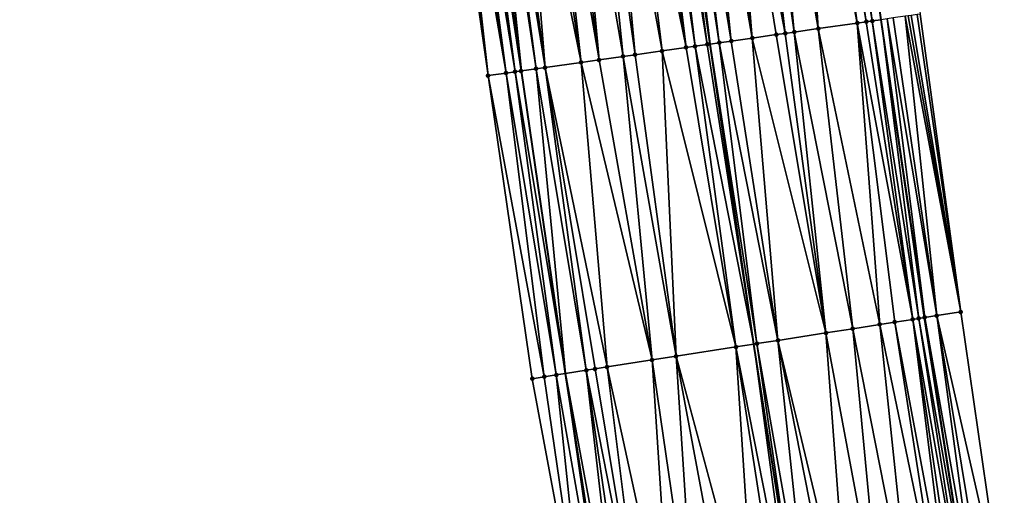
# Model space of a CAD drawing. Header units: feet. Extents: x 2004186 to 2014793, y 836912 to 864902.
# Tile 867 of 974: x 2004215 to 2004280, y 860116 to 860147. Entities that reach past the tile are written whole.
import ezdxf

# ---------------------------------------------------------------- set-up
doc = ezdxf.new("R2010")
doc.units = ezdxf.units.FT
doc.header["$LTSCALE"] = 100
doc.header["$MEASUREMENT"] = 0
for name, color, linetype, lineweight in [('EP_Travel Lane', 5, 'Continuous', 40), ('GPL_Skip Line', 2, 'Continuous', 40), ('Road Shots', 4, 'Continuous', 200), ('Road X-Section', 30, 'Continuous', 13)]:
    doc.layers.add(name, color=color, linetype=linetype, lineweight=lineweight)
doc.layers.add('I-77 SB_MM21-27-Surface-Border', color=7, linetype='Continuous')
doc.layers.add('I-77 SB_MM21-27-Surface-TIN', color=7, linetype='Continuous')

msp = doc.modelspace()

# ---------------------------------------------------------------- linework, layer by layer
at = {"layer": 'EP_Travel Lane'}
for points in [[(2004278.176850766, 860107.7872020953, 443.0802685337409), (2004275.079206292, 860127.5448187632, 443.2896981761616), (2004272.20618284, 860147.1832113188, 443.5180777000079), (2004269.396110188, 860166.9835510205, 443.7427279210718), (2004266.586020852, 860186.7840082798, 443.9576872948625), (2004263.776026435, 860206.5837967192, 444.2277280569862), (2004261.204538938, 860226.2300628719, 444.4759361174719), (2004258.726856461, 860246.074183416, 444.7456337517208), (2004256.249237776, 860265.9177930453, 445.0501605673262), (2004253.771628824, 860285.7613247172, 445.3600188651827), (2004251.476942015, 860305.4775808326, 445.6842824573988), (2004249.269071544, 860325.3524036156, 446.0267460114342), (2004247.061231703, 860345.2269506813, 446.3848693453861), (2004244.853425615, 860365.1011938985, 446.7602514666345), (2004242.7872127, 860384.8619362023, 447.1257588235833), (2004240.809583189, 860404.760041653, 447.5197195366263)], [(2004254.478282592, 860104.0916730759, 443.984701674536), (2004251.40165576, 860123.8526978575, 444.1775007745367), (2004248.49067963, 860143.8070730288, 444.3596817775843), (2004245.680967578, 860163.60782616, 444.5550669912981), (2004242.871361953, 860183.4078292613, 444.8122358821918), (2004240.061826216, 860203.2073398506, 445.1099738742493), (2004237.425918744, 860223.2355975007, 445.3915085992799), (2004234.915361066, 860243.0754017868, 445.6742922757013), (2004232.404798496, 860262.91524472, 445.9544555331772), (2004229.894290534, 860282.754656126, 446.264037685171), (2004227.533600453, 860302.7766983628, 446.6010400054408), (2004225.306032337, 860322.6490970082, 446.9555997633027), (2004223.078471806, 860342.5214279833, 447.3140040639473), (2004220.850888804, 860362.39395942, 447.6610204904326), (2004218.742353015, 860382.4197660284, 448.0662690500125), (2004216.755586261, 860402.316900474, 448.4627974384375)]]:
    msp.add_polyline3d(points, dxfattribs=at)
at = {"layer": 'GPL_Skip Line'}
msp.add_polyline3d([(2004266.90058281, 860106.0286137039, 443.5323884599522), (2004263.825262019, 860125.7897813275, 443.7325048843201), (2004260.937700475, 860145.5786646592, 443.9475066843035), (2004258.127622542, 860165.379041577, 444.1690831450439), (2004255.317567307, 860185.1792585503, 444.4038330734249), (2004252.507585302, 860204.9789595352, 444.6810810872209), (2004249.90958501, 860224.8070795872, 444.9510224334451), (2004247.422139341, 860244.6498827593, 445.2269902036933), (2004244.934734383, 860264.4923611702, 445.5251074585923), (2004242.447342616, 860284.3347343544, 445.8304014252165), (2004240.117220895, 860304.1952386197, 446.1714468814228), (2004237.88905285, 860324.0682038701, 446.4904470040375), (2004235.660980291, 860343.9403174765, 446.857824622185), (2004233.432912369, 860363.8123897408, 447.2275507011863), (2004231.328673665, 860383.6973784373, 447.6122131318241), (2004229.323130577, 860403.5926549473, 448.0069521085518)], dxfattribs=at)
at = {"layer": 'I-77 SB_MM21-27-Surface-Border', "color": 3, "linetype": 'ByBlock', "lineweight": -2}
for points in [[(2004242.455338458, 860404.9287938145, 447.3733794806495), (2004243.864022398, 860384.9721945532, 447.0379822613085), (2004246.350791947, 860365.2713269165, 446.6341695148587), (2004248.976294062, 860345.4444930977, 446.2264130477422), (2004251.999291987, 860325.6623481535, 445.8118457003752), (2004254.227387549, 860305.7900293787, 445.4561224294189), (2004256.932620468, 860286.1614367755, 445.1009789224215), (2004259.419980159, 860266.3193194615, 444.7782243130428), (2004261.907392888, 860246.4767790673, 444.484343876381), (2004264.394846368, 860226.6339135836, 444.2126170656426), (2004266.96151152, 860207.0390791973, 443.9696073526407), (2004269.77150827, 860187.2392743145, 443.7009221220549), (2004272.38358866, 860167.4106663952, 443.489930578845), (2004274.797706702, 860147.5535794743, 443.3099393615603), (2004277.460304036, 860127.9171406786, 443.0755045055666), (2004280.338033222, 860108.1250280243, 442.8990627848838)], [(2004252.870108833, 860103.8409627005, 444.0380058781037), (2004249.201917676, 860123.5099092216, 444.2327961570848), (2004246.285351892, 860143.4933073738, 444.4230287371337), (2004243.475219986, 860163.2940645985, 444.6132710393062), (2004239.873171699, 860182.9813778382, 444.8886910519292), (2004237.063280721, 860202.7804374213, 445.2187724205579), (2004234.431715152, 860222.858847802, 445.4857570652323), (2004231.944270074, 860242.7016462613, 445.7620368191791), (2004229.456853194, 860262.5442197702, 446.0536782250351), (2004227.167916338, 860282.4114053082, 446.3633581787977), (2004225.211631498, 860302.5149152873, 446.6819701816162), (2004223.977247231, 860322.4992080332, 447.0063611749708), (2004221.947883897, 860342.3940110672, 447.3507362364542), (2004220.31599993, 860362.3336496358, 447.6799677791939), (2004218.196151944, 860382.364352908, 448.0843998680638), (2004215.394704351, 860402.1787814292, 448.5107952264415)]]:
    msp.add_polyline3d(points, dxfattribs=at)
at = {"layer": 'I-77 SB_MM21-27-Surface-TIN', "color": 128, "linetype": 'ByBlock', "lineweight": -2}
for points in [[(2004266.839797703, 860166.6192099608, 443.8677153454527), (2004265.651781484, 860166.4500420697, 443.9132602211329), (2004268.065832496, 860146.593427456, 443.6943737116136)], [(2004268.027818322, 860166.7883468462, 443.8247241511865), (2004266.839797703, 860166.6192099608, 443.8677153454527), (2004270.639880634, 860146.9598663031, 443.6032342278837)], [(2004266.839797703, 860166.6192099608, 443.8677153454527), (2004268.065832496, 860146.593427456, 443.6943737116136), (2004270.639880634, 860146.9598663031, 443.6032342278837)], [(2004268.423816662, 860166.8447859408, 443.8054410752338), (2004268.027818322, 860166.7883468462, 443.8247241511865), (2004271.23388285, 860147.0444917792, 443.5770407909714)], [(2004268.027818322, 860166.7883468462, 443.8247241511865), (2004270.639880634, 860146.9598663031, 443.6032342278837), (2004271.23388285, 860147.0444917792, 443.5770407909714)], [(2004269.017804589, 860166.929512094, 443.7709560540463), (2004268.423816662, 860166.8447859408, 443.8054410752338), (2004271.629879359, 860147.1009437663, 443.5566955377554)], [(2004268.423816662, 860166.8447859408, 443.8054410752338), (2004271.23388285, 860147.0444917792, 443.5770407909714), (2004271.629879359, 860147.1009437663, 443.5566955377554)], [(2004269.017804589, 860166.929512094, 443.7709560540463), (2004272.20618284, 860147.1832113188, 443.5180777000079), (2004269.396110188, 860166.9835510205, 443.7427279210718)], [(2004269.017804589, 860166.929512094, 443.7709560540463), (2004271.629879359, 860147.1009437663, 443.5566955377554), (2004272.20618284, 860147.1832113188, 443.5180777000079)], [(2004272.223858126, 860147.1857344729, 443.5168932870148), (2004269.396110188, 860166.9835510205, 443.7427279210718), (2004272.20618284, 860147.1832113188, 443.5180777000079)], [(2004263.671740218, 860166.1681958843, 443.9809074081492), (2004262.087701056, 860165.9427622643, 444.0314565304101), (2004265.88778711, 860146.2833966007, 443.7687915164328)], [(2004264.66177003, 860166.3090543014, 443.9524106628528), (2004263.671740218, 860166.1681958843, 443.9809074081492), (2004266.481798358, 860146.3679584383, 443.7478394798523)], [(2004263.671740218, 860166.1681958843, 443.9809074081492), (2004265.88778711, 860146.2833966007, 443.7687915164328), (2004266.481798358, 860146.3679584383, 443.7478394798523)], [(2004265.651781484, 860166.4500420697, 443.9132602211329), (2004264.66177003, 860166.3090543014, 443.9524106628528), (2004268.065832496, 860146.593427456, 443.6943737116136)], [(2004264.66177003, 860166.3090543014, 443.9524106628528), (2004266.481798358, 860146.3679584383, 443.7478394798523), (2004268.065832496, 860146.593427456, 443.6943737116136)], [(2004257.53358782, 860165.2946451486, 444.1764111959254), (2004260.739695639, 860145.5504850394, 443.9538598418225), (2004258.127622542, 860165.379041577, 444.1690831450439)], [(2004258.523638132, 860165.4353591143, 444.1598118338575), (2004258.127622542, 860165.379041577, 444.1690831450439), (2004260.937700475, 860145.5786646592, 443.9475066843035)], [(2004260.739695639, 860145.5504850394, 443.9538598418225), (2004260.937700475, 860145.5786646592, 443.9475066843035), (2004258.127622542, 860165.379041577, 444.1690831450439)], [(2004259.117650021, 860165.5199164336, 444.1392324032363), (2004258.523638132, 860165.4353591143, 444.1598118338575), (2004261.531714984, 860145.6632035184, 443.9284472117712)], [(2004258.523638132, 860165.4353591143, 444.1598118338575), (2004260.937700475, 860145.5786646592, 443.9475066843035), (2004261.531714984, 860145.6632035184, 443.9284472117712)], [(2004260.30566986, 860165.6890588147, 444.0957885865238), (2004259.117650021, 860165.5199164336, 444.1392324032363), (2004262.323725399, 860145.7759849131, 443.8978526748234)], [(2004259.117650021, 860165.5199164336, 444.1392324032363), (2004261.531714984, 860145.6632035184, 443.9284472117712), (2004262.323725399, 860145.7759849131, 443.8978526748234)], [(2004261.097678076, 860165.8018557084, 444.0639181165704), (2004260.30566986, 860165.6890588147, 444.0957885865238), (2004263.709746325, 860145.9733333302, 443.8458791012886)], [(2004260.30566986, 860165.6890588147, 444.0957885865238), (2004262.323725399, 860145.7759849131, 443.8978526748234), (2004263.709746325, 860145.9733333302, 443.8458791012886)], [(2004262.087701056, 860165.9427622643, 444.0314565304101), (2004261.097678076, 860165.8018557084, 444.0639181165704), (2004263.709746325, 860145.9733333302, 443.8458791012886)], [(2004262.087701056, 860165.9427622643, 444.0314565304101), (2004265.293773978, 860146.1988480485, 443.7886493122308), (2004265.88778711, 860146.2833966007, 443.7687915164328)], [(2004262.087701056, 860165.9427622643, 444.0314565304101), (2004263.709746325, 860145.9733333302, 443.8458791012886), (2004265.293773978, 860146.1988480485, 443.7886493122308)], [(2004253.177522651, 860164.6744030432, 444.3401012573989), (2004251.791491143, 860164.4771291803, 444.3859333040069), (2004255.195581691, 860144.7613044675, 444.1442029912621)], [(2004254.167537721, 860164.8153653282, 444.3030496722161), (2004253.177522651, 860164.6744030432, 444.3401012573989), (2004255.987595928, 860144.8740589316, 444.1158265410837)], [(2004253.177522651, 860164.6744030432, 444.3401012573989), (2004255.195581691, 860144.7613044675, 444.1442029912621), (2004255.987595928, 860144.8740589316, 444.1158265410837)], [(2004255.35556013, 860164.984489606, 444.2610968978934), (2004254.167537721, 860164.8153653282, 444.3030496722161), (2004257.769622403, 860145.1277956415, 444.0487537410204)], [(2004254.167537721, 860164.8153653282, 444.3030496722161), (2004255.987595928, 860144.8740589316, 444.1158265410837), (2004257.769622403, 860145.1277956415, 444.0487537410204)], [(2004256.345573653, 860165.1254627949, 444.2231472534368), (2004255.35556013, 860164.984489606, 444.2610968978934), (2004259.353653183, 860145.3532883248, 443.993338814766)], [(2004255.35556013, 860164.984489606, 444.2610968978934), (2004257.769622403, 860145.1277956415, 444.0487537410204), (2004259.353653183, 860145.3532883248, 443.993338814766)], [(2004256.93958537, 860165.210021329, 444.2024677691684), (2004256.345573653, 860165.1254627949, 444.2231472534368), (2004259.353653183, 860145.3532883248, 443.993338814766)], [(2004257.335584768, 860165.2664529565, 444.1837996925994), (2004256.93958537, 860165.210021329, 444.2024677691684), (2004259.947668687, 860145.437820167, 443.9748572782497)], [(2004256.93958537, 860165.210021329, 444.2024677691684), (2004259.353653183, 860145.3532883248, 443.993338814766), (2004259.947668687, 860145.437820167, 443.9748572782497)], [(2004257.53358782, 860165.2946451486, 444.1764111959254), (2004257.335584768, 860165.2664529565, 444.1837996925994), (2004259.947668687, 860145.437820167, 443.9748572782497)], [(2004257.53358782, 860165.2946451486, 444.1764111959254), (2004259.947668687, 860145.437820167, 443.9748572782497), (2004260.739695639, 860145.5504850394, 443.9538598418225)], [(2004249.415423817, 860164.1390392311, 444.4567756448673), (2004248.425395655, 860163.9981691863, 444.4862300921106), (2004252.423517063, 860144.3667681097, 444.2349329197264)], [(2004250.207452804, 860164.2516897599, 444.436960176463), (2004249.415423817, 860164.1390392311, 444.4567756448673), (2004252.423517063, 860144.3667681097, 444.2349329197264)], [(2004250.999474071, 860164.364394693, 444.4126638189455), (2004250.207452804, 860164.2516897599, 444.436960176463), (2004253.611542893, 860144.535868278, 444.1949649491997)], [(2004250.207452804, 860164.2516897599, 444.436960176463), (2004252.423517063, 860144.3667681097, 444.2349329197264), (2004253.611542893, 860144.535868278, 444.1949649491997)], [(2004251.791491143, 860164.4771291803, 444.3859333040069), (2004250.999474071, 860164.364394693, 444.4126638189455), (2004253.611542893, 860144.535868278, 444.1949649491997)], [(2004251.791491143, 860164.4771291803, 444.3859333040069), (2004253.611542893, 860144.535868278, 444.1949649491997), (2004255.195581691, 860144.7613044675, 444.1442029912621)], [(2004243.871211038, 860163.3505550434, 444.5897586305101), (2004243.475219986, 860163.2940645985, 444.6132710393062), (2004246.285351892, 860143.4933073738, 444.4230287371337)], [(2004244.069215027, 860163.3787406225, 444.5829147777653), (2004243.871211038, 860163.3505550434, 444.5897586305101), (2004246.285351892, 860143.4933073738, 444.4230287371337)], [(2004244.267229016, 860163.4068557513, 444.5818734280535), (2004244.069215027, 860163.3787406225, 444.5829147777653), (2004247.473392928, 860143.6623003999, 444.3918852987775)], [(2004244.069215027, 860163.3787406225, 444.5829147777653), (2004246.285351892, 860143.4933073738, 444.4230287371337), (2004247.473392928, 860143.6623003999, 444.3918852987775)], [(2004244.465249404, 860163.4349257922, 444.5845456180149), (2004244.267229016, 860163.4068557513, 444.5818734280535), (2004247.473392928, 860143.6623003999, 444.3918852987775)], [(2004244.663266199, 860163.4630211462, 444.5851329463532), (2004244.465249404, 860163.4349257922, 444.5845456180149), (2004247.473392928, 860143.6623003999, 444.3918852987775)], [(2004244.861273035, 860163.4911866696, 444.5799409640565), (2004244.663266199, 860163.4630211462, 444.5851329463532), (2004247.473392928, 860143.6623003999, 444.3918852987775)], [(2004245.257266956, 860163.547656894, 444.5580939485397), (2004244.861273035, 860163.4911866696, 444.5799409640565), (2004248.067402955, 860143.7468708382, 444.3702248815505)], [(2004244.861273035, 860163.4911866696, 444.5799409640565), (2004247.473392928, 860143.6623003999, 444.3918852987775), (2004248.067402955, 860143.7468708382, 444.3702248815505)], [(2004245.455275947, 860163.5758072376, 444.5541521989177), (2004245.257266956, 860163.547656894, 444.5580939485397), (2004248.067402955, 860143.7468708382, 444.3702248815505)], [(2004245.455275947, 860163.5758072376, 444.5541521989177), (2004248.463417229, 860143.8031976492, 444.3601894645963), (2004245.680967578, 860163.60782616, 444.5550669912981)], [(2004245.455275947, 860163.5758072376, 444.5541521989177), (2004248.067402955, 860143.7468708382, 444.3702248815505), (2004248.463417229, 860143.8031976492, 444.3601894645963)], [(2004245.851310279, 860163.6319927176, 444.5557574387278), (2004245.680967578, 860163.60782616, 444.5550669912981), (2004248.49067963, 860143.8070730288, 444.3596817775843)], [(2004248.463417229, 860143.8031976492, 444.3601894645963), (2004248.49067963, 860143.8070730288, 444.3596817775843), (2004245.680967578, 860163.60782616, 444.5550669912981)], [(2004246.445347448, 860163.7163719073, 444.5498492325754), (2004245.851310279, 860163.6319927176, 444.5557574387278), (2004248.49067963, 860143.8070730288, 444.3596817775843)], [(2004246.841363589, 860163.7726855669, 444.5408972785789), (2004246.445347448, 860163.7163719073, 444.5498492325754), (2004249.453464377, 860143.9439339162, 444.3417525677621)], [(2004246.445347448, 860163.7163719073, 444.5498492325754), (2004248.49067963, 860143.8070730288, 444.3596817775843), (2004249.453464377, 860143.9439339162, 444.3417525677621)], [(2004247.435378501, 860163.8572215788, 444.5220727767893), (2004246.841363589, 860163.7726855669, 444.5408972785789), (2004250.047481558, 860144.0284539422, 444.3242442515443)], [(2004246.841363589, 860163.7726855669, 444.5408972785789), (2004249.453464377, 860143.9439339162, 444.3417525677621), (2004250.047481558, 860144.0284539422, 444.3242442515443)], [(2004248.425395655, 860163.9981691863, 444.4862300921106), (2004247.435378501, 860163.8572215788, 444.5220727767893), (2004250.047481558, 860144.0284539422, 444.3242442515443)], [(2004248.425395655, 860163.9981691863, 444.4862300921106), (2004250.047481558, 860144.0284539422, 444.3242442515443), (2004252.423517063, 860144.3667681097, 444.2349329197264)], [(2004271.629879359, 860147.1009437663, 443.5566955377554), (2004274.693909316, 860127.4846315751, 443.3170728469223), (2004272.20618284, 860147.1832113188, 443.5180777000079)], [(2004272.223858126, 860147.1857344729, 443.5168932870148), (2004272.20618284, 860147.1832113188, 443.5180777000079), (2004275.089116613, 860127.5463668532, 443.2889940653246)], [(2004274.693909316, 860127.4846315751, 443.3170728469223), (2004275.079206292, 860127.5448187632, 443.2896981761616), (2004272.20618284, 860147.1832113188, 443.5180777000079)], [(2004275.089116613, 860127.5463668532, 443.2889940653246), (2004272.20618284, 860147.1832113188, 443.5180777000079), (2004275.079206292, 860127.5448187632, 443.2896981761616)], [(2004272.619841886, 860147.2422762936, 443.4891491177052), (2004272.223858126, 860147.1857344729, 443.5168932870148), (2004275.089116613, 860127.5463668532, 443.2889940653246)], [(2004273.015815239, 860147.2988914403, 443.455365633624), (2004272.619841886, 860147.2422762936, 443.4891491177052), (2004275.879515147, 860127.6699406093, 443.2200085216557)], [(2004272.619841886, 860147.2422762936, 443.4891491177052), (2004275.089116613, 860127.5463668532, 443.2889940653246), (2004275.879515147, 860127.6699406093, 443.2200085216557)], [(2004273.807746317, 860147.4122318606, 443.378728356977), (2004273.015815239, 860147.2988914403, 443.455365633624), (2004275.879515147, 860127.6699406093, 443.2200085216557)], [(2004274.005731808, 860147.440547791, 443.3611482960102), (2004273.807746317, 860147.4122318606, 443.378728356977), (2004277.460304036, 860127.9171406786, 443.0755045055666)], [(2004273.807746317, 860147.4122318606, 443.378728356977), (2004275.879515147, 860127.6699406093, 443.2200085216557), (2004277.460304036, 860127.9171406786, 443.0755045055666)], [(2004274.203721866, 860147.4688315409, 443.3462187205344), (2004274.005731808, 860147.440547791, 443.3611482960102), (2004277.460304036, 860127.9171406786, 443.0755045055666)], [(2004274.203721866, 860147.4688315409, 443.3462187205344), (2004277.460304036, 860127.9171406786, 443.0755045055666), (2004274.599714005, 860147.5253143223, 443.3233371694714)], [(2004274.599714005, 860147.5253143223, 443.3233371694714), (2004277.460304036, 860127.9171406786, 443.0755045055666), (2004274.797706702, 860147.5535794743, 443.3099393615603)], [(2004268.065832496, 860146.593427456, 443.6943737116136), (2004266.481798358, 860146.3679584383, 443.7478394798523), (2004270.346459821, 860126.8066309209, 443.4907727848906)], [(2004270.639880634, 860146.9598663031, 443.6032342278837), (2004268.065832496, 860146.593427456, 443.6943737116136), (2004272.12496476, 860127.0839763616, 443.4220087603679)], [(2004268.065832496, 860146.593427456, 443.6943737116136), (2004270.346459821, 860126.8066309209, 443.4907727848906), (2004272.12496476, 860127.0839763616, 443.4220087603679)], [(2004271.23388285, 860147.0444917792, 443.5770407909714), (2004270.639880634, 860146.9598663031, 443.6032342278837), (2004274.298693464, 860127.4229512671, 443.3383187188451)], [(2004270.639880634, 860146.9598663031, 443.6032342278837), (2004273.113026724, 860127.2380336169, 443.3867332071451), (2004274.298693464, 860127.4229512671, 443.3383187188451)], [(2004270.639880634, 860146.9598663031, 443.6032342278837), (2004272.12496476, 860127.0839763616, 443.4220087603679), (2004273.113026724, 860127.2380336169, 443.3867332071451)], [(2004271.629879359, 860147.1009437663, 443.5566955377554), (2004271.23388285, 860147.0444917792, 443.5770407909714), (2004274.298693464, 860127.4229512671, 443.3383187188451)], [(2004271.629879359, 860147.1009437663, 443.5566955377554), (2004274.298693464, 860127.4229512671, 443.3383187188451), (2004274.693909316, 860127.4846315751, 443.3170728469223)], [(2004263.709746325, 860145.9733333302, 443.8458791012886), (2004262.323725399, 860145.7759849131, 443.8978526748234), (2004265.406160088, 860126.0362798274, 443.6752073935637)], [(2004265.293773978, 860146.1988480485, 443.7886493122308), (2004263.709746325, 860145.9733333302, 443.8458791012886), (2004268.567946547, 860126.5293390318, 443.5528802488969)], [(2004263.709746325, 860145.9733333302, 443.8458791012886), (2004265.406160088, 860126.0362798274, 443.6752073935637), (2004268.567946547, 860126.5293390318, 443.5528802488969)], [(2004265.88778711, 860146.2833966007, 443.7687915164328), (2004265.293773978, 860146.1988480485, 443.7886493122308), (2004268.567946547, 860126.5293390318, 443.5528802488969)], [(2004266.481798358, 860146.3679584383, 443.7478394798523), (2004265.88778711, 860146.2833966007, 443.7687915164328), (2004268.567946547, 860126.5293390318, 443.5528802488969)], [(2004266.481798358, 860146.3679584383, 443.7478394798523), (2004268.567946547, 860126.5293390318, 443.5528802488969), (2004270.346459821, 860126.8066309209, 443.4907727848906)], [(2004259.353653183, 860145.3532883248, 443.993338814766), (2004257.769622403, 860145.1277956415, 444.0487537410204), (2004262.639578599, 860125.6049708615, 443.7675961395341)], [(2004259.947668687, 860145.437820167, 443.9748572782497), (2004259.353653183, 860145.3532883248, 443.993338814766), (2004262.639578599, 860125.6049708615, 443.7675961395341)], [(2004260.739695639, 860145.5504850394, 443.9538598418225), (2004259.947668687, 860145.437820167, 443.9748572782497), (2004263.825262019, 860125.7897813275, 443.7325048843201)], [(2004259.947668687, 860145.437820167, 443.9748572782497), (2004262.639578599, 860125.6049708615, 443.7675961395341), (2004263.825262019, 860125.7897813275, 443.7325048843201)], [(2004260.739695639, 860145.5504850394, 443.9538598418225), (2004263.825262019, 860125.7897813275, 443.7325048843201), (2004260.937700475, 860145.5786646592, 443.9475066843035)], [(2004261.531714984, 860145.6632035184, 443.9284472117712), (2004260.937700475, 860145.5786646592, 443.9475066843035), (2004264.022875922, 860125.8205830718, 443.7266563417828)], [(2004264.022875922, 860125.8205830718, 443.7266563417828), (2004260.937700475, 860145.5786646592, 443.9475066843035), (2004263.825262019, 860125.7897813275, 443.7325048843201)], [(2004262.323725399, 860145.7759849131, 443.8978526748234), (2004261.531714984, 860145.6632035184, 443.9284472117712), (2004265.406160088, 860126.0362798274, 443.6752073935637)], [(2004261.531714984, 860145.6632035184, 443.9284472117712), (2004264.022875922, 860125.8205830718, 443.7266563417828), (2004265.406160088, 860126.0362798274, 443.6752073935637)], [(2004253.611542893, 860144.535868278, 444.1949649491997), (2004252.423517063, 860144.3667681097, 444.2349329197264), (2004257.106451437, 860124.7421227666, 443.9809833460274)], [(2004255.195581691, 860144.7613044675, 444.1442029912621), (2004253.611542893, 860144.535868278, 444.1949649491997), (2004257.106451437, 860124.7421227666, 443.9809833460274)], [(2004255.987595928, 860144.8740589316, 444.1158265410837), (2004255.195581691, 860144.7613044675, 444.1442029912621), (2004258.687349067, 860124.9886240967, 443.923334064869)], [(2004255.195581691, 860144.7613044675, 444.1442029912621), (2004257.106451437, 860124.7421227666, 443.9809833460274), (2004258.687349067, 860124.9886240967, 443.923334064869)], [(2004257.769622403, 860145.1277956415, 444.0487537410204), (2004255.987595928, 860144.8740589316, 444.1158265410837), (2004258.687349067, 860124.9886240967, 443.923334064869)], [(2004257.769622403, 860145.1277956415, 444.0487537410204), (2004258.687349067, 860124.9886240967, 443.923334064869), (2004262.639578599, 860125.6049708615, 443.7675961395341)], [(2004249.453464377, 860143.9439339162, 444.3417525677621), (2004248.49067963, 860143.8070730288, 444.3596817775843), (2004251.40165576, 860123.8526978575, 444.1775007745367)], [(2004250.047481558, 860144.0284539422, 444.3242442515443), (2004249.453464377, 860143.9439339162, 444.3417525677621), (2004252.758980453, 860124.0642601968, 444.1375191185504)], [(2004249.453464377, 860143.9439339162, 444.3417525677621), (2004251.40165576, 860123.8526978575, 444.1775007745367), (2004252.758980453, 860124.0642601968, 444.1375191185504)], [(2004252.423517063, 860144.3667681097, 444.2349329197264), (2004250.047481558, 860144.0284539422, 444.3242442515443), (2004254.142262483, 860124.279970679, 444.0843639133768)], [(2004250.047481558, 860144.0284539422, 444.3242442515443), (2004253.351816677, 860124.1567006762, 444.1155922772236), (2004254.142262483, 860124.279970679, 444.0843639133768)], [(2004250.047481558, 860144.0284539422, 444.3242442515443), (2004252.758980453, 860124.0642601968, 444.1375191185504), (2004253.351816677, 860124.1567006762, 444.1155922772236)], [(2004252.423517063, 860144.3667681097, 444.2349329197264), (2004254.142262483, 860124.279970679, 444.0843639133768), (2004257.106451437, 860124.7421227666, 443.9809833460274)], [(2004247.473392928, 860143.6623003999, 444.3918852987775), (2004246.285351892, 860143.4933073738, 444.4230287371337), (2004249.992377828, 860123.6330870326, 444.2130274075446)], [(2004246.285351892, 860143.4933073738, 444.4230287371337), (2004249.201917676, 860123.5099092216, 444.2327961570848), (2004249.992377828, 860123.6330870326, 444.2130274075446)], [(2004248.067402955, 860143.7468708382, 444.3702248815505), (2004247.473392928, 860143.6623003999, 444.3918852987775), (2004250.782841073, 860123.7562449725, 444.1957287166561)], [(2004247.473392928, 860143.6623003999, 444.3918852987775), (2004249.992377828, 860123.6330870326, 444.2130274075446), (2004250.782841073, 860123.7562449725, 444.1957287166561)], [(2004248.463417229, 860143.8031976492, 444.3601894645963), (2004248.067402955, 860143.7468708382, 444.3702248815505), (2004251.40165576, 860123.8526978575, 444.1775007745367)], [(2004248.067402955, 860143.7468708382, 444.3702248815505), (2004250.782841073, 860123.7562449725, 444.1957287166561), (2004251.40165576, 860123.8526978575, 444.1775007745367)], [(2004248.463417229, 860143.8031976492, 444.3601894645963), (2004251.40165576, 860123.8526978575, 444.1775007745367), (2004248.49067963, 860143.8070730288, 444.3596817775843)], [(2004275.089116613, 860127.5463668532, 443.2889940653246), (2004278.559635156, 860107.8469958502, 443.0531872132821), (2004275.879515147, 860127.6699406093, 443.2200085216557)], [(2004275.879515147, 860127.6699406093, 443.2200085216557), (2004280.338033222, 860108.1250280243, 442.8990627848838), (2004277.460304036, 860127.9171406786, 443.0755045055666)], [(2004275.879515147, 860127.6699406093, 443.2200085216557), (2004279.15243832, 860107.939648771, 443.0048541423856), (2004280.338033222, 860108.1250280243, 442.8990627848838)], [(2004275.879515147, 860127.6699406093, 443.2200085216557), (2004278.559635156, 860107.8469958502, 443.0531872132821), (2004279.15243832, 860107.939648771, 443.0048541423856)], [(2004272.12496476, 860127.0839763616, 443.4220087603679), (2004270.346459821, 860126.8066309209, 443.4907727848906), (2004274.212233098, 860107.1686903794, 443.2647715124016)], [(2004273.113026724, 860127.2380336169, 443.3867332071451), (2004272.12496476, 860127.0839763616, 443.4220087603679), (2004276.188349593, 860107.4768526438, 443.1882867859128)], [(2004272.12496476, 860127.0839763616, 443.4220087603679), (2004274.212233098, 860107.1686903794, 443.2647715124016), (2004276.188349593, 860107.4768526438, 443.1882867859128)], [(2004274.298693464, 860127.4229512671, 443.3383187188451), (2004273.113026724, 860127.2380336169, 443.3867332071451), (2004276.78118559, 860107.5692945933, 443.1661779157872)], [(2004273.113026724, 860127.2380336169, 443.3867332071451), (2004276.188349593, 860107.4768526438, 443.1882867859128), (2004276.78118559, 860107.5692945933, 443.1661779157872)], [(2004274.693909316, 860127.4846315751, 443.3170728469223), (2004274.298693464, 860127.4229512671, 443.3383187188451), (2004277.769220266, 860107.7235271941, 443.1091076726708)], [(2004274.298693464, 860127.4229512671, 443.3383187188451), (2004277.176403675, 860107.6309605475, 443.1467166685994), (2004277.769220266, 860107.7235271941, 443.1091076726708)], [(2004274.298693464, 860127.4229512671, 443.3383187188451), (2004276.78118559, 860107.5692945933, 443.1661779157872), (2004277.176403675, 860107.6309605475, 443.1467166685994)], [(2004274.693909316, 860127.4846315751, 443.3170728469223), (2004278.176850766, 860107.7872020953, 443.0802685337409), (2004275.079206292, 860127.5448187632, 443.2896981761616)], [(2004274.693909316, 860127.4846315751, 443.3170728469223), (2004277.769220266, 860107.7235271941, 443.1091076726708), (2004278.176850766, 860107.7872020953, 443.0802685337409)], [(2004275.089116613, 860127.5463668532, 443.2889940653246), (2004275.079206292, 860127.5448187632, 443.2896981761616), (2004278.176850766, 860107.7872020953, 443.0802685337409)], [(2004275.089116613, 860127.5463668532, 443.2889940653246), (2004278.176850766, 860107.7872020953, 443.0802685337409), (2004278.559635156, 860107.8469958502, 443.0531872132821)], [(2004268.567946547, 860126.5293390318, 443.5528802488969), (2004265.406160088, 860126.0362798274, 443.6752073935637), (2004270.062373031, 860106.521648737, 443.4130694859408)], [(2004270.346459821, 860126.8066309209, 443.4907727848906), (2004268.567946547, 860126.5293390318, 443.5528802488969), (2004272.236112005, 860106.8605576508, 443.3375848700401)], [(2004268.567946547, 860126.5293390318, 443.5528802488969), (2004270.062373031, 860106.521648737, 443.4130694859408), (2004272.236112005, 860106.8605576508, 443.3375848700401)], [(2004270.346459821, 860126.8066309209, 443.4907727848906), (2004272.236112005, 860106.8605576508, 443.3375848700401), (2004274.212233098, 860107.1686903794, 443.2647715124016)], [(2004262.639578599, 860125.6049708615, 443.7675961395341), (2004266.505355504, 860105.9670070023, 443.5444844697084), (2004263.825262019, 860125.7897813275, 443.7325048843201)], [(2004264.022875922, 860125.8205830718, 443.7266563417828), (2004263.825262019, 860125.7897813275, 443.7325048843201), (2004266.90058281, 860106.0286137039, 443.5323884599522)], [(2004266.505355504, 860105.9670070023, 443.5444844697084), (2004266.90058281, 860106.0286137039, 443.5323884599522), (2004263.825262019, 860125.7897813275, 443.7325048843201)], [(2004265.406160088, 860126.0362798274, 443.6752073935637), (2004264.022875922, 860125.8205830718, 443.7266563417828), (2004267.49342377, 860106.1210237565, 443.5142444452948)], [(2004264.022875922, 860125.8205830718, 443.7266563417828), (2004266.90058281, 860106.0286137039, 443.5323884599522), (2004267.49342377, 860106.1210237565, 443.5142444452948)], [(2004265.406160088, 860126.0362798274, 443.6752073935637), (2004269.271927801, 860106.3983750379, 443.4447564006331), (2004270.062373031, 860106.521648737, 443.4130694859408)], [(2004265.406160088, 860126.0362798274, 443.6752073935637), (2004267.49342377, 860106.1210237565, 443.5142444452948), (2004269.271927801, 860106.3983750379, 443.4447564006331)], [(2004262.639578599, 860125.6049708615, 443.7675961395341), (2004258.687349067, 860124.9886240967, 443.923334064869), (2004263.936409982, 860105.5663579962, 443.6486458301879)], [(2004262.639578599, 860125.6049708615, 443.7675961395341), (2004265.714904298, 860105.843771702, 443.5713983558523), (2004266.505355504, 860105.9670070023, 443.5444844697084)], [(2004262.639578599, 860125.6049708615, 443.7675961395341), (2004263.936409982, 860105.5663579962, 443.6486458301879), (2004265.714904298, 860105.843771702, 443.5713983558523)], [(2004257.106451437, 860124.7421227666, 443.9809833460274), (2004254.142262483, 860124.279970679, 444.0843639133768), (2004258.40327593, 860104.7035541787, 443.8565229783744)], [(2004258.687349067, 860124.9886240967, 443.923334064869), (2004257.106451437, 860124.7421227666, 443.9809833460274), (2004259.984176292, 860104.9500379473, 443.8010584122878)], [(2004257.106451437, 860124.7421227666, 443.9809833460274), (2004258.40327593, 860104.7035541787, 443.8565229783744), (2004259.984176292, 860104.9500379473, 443.8010584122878)], [(2004258.687349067, 860124.9886240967, 443.923334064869), (2004262.355516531, 860105.3198298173, 443.7096306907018), (2004263.936409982, 860105.5663579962, 443.6486458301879)], [(2004258.687349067, 860124.9886240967, 443.923334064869), (2004259.984176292, 860104.9500379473, 443.8010584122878), (2004262.355516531, 860105.3198298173, 443.7096306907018)], [(2004250.782841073, 860123.7562449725, 444.1957287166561), (2004249.992377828, 860123.6330870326, 444.2130274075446), (2004252.870108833, 860103.8409627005, 444.0380058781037)], [(2004250.782841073, 860123.7562449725, 444.1957287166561), (2004254.253397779, 860104.0566287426, 443.9903762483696), (2004251.40165576, 860123.8526978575, 444.1775007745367)], [(2004250.782841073, 860123.7562449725, 444.1957287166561), (2004252.870108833, 860103.8409627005, 444.0380058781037), (2004254.253397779, 860104.0566287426, 443.9903762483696)], [(2004252.758980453, 860124.0642601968, 444.1375191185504), (2004251.40165576, 860123.8526978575, 444.1775007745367), (2004255.043857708, 860104.1798079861, 443.9704303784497)], [(2004254.253397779, 860104.0566287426, 443.9903762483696), (2004254.478282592, 860104.0916730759, 443.984701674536), (2004251.40165576, 860123.8526978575, 444.1775007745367)], [(2004255.043857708, 860104.1798079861, 443.9704303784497), (2004251.40165576, 860123.8526978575, 444.1775007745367), (2004254.478282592, 860104.0916730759, 443.984701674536)], [(2004253.351816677, 860124.1567006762, 444.1155922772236), (2004252.758980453, 860124.0642601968, 444.1375191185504), (2004256.62476838, 860104.4262255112, 443.9232000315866)], [(2004252.758980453, 860124.0642601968, 444.1375191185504), (2004255.636704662, 860104.2721795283, 443.9570732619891), (2004256.62476838, 860104.4262255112, 443.9232000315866)], [(2004252.758980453, 860124.0642601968, 444.1375191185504), (2004255.043857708, 860104.1798079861, 443.9704303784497), (2004255.636704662, 860104.2721795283, 443.9570732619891)], [(2004254.142262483, 860124.279970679, 444.0843639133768), (2004253.351816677, 860124.1567006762, 444.1155922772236), (2004256.62476838, 860104.4262255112, 443.9232000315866)], [(2004254.142262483, 860124.279970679, 444.0843639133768), (2004256.62476838, 860104.4262255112, 443.9232000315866), (2004258.40327593, 860104.7035541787, 443.8565229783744)], [(2004249.992377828, 860123.6330870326, 444.2130274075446), (2004249.201917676, 860123.5099092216, 444.2327961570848), (2004252.870108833, 860103.8409627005, 444.0380058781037)]]:
    msp.add_3dface(points, dxfattribs=at)
at = {"layer": 'Road Shots', "lineweight": 100}
for p in [(2004268.065832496, 860146.593427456, 443.6943737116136), (2004270.639880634, 860146.9598663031, 443.6032342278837), (2004271.23388285, 860147.0444917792, 443.5770407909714), (2004271.629879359, 860147.1009437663, 443.5566955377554), (2004263.709746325, 860145.9733333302, 443.8458791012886), (2004265.293773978, 860146.1988480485, 443.7886493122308), (2004265.88778711, 860146.2833966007, 443.7687915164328), (2004266.481798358, 860146.3679584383, 443.7478394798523), (2004259.353653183, 860145.3532883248, 443.993338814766), (2004259.947668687, 860145.437820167, 443.9748572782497), (2004260.739695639, 860145.5504850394, 443.9538598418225), (2004261.531714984, 860145.6632035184, 443.9284472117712), (2004262.323725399, 860145.7759849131, 443.8978526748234), (2004253.611542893, 860144.535868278, 444.1949649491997), (2004255.195581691, 860144.7613044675, 444.1442029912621), (2004255.987595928, 860144.8740589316, 444.1158265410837), (2004257.769622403, 860145.1277956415, 444.0487537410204), (2004249.453464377, 860143.9439339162, 444.3417525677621), (2004250.047481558, 860144.0284539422, 444.3242442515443), (2004252.423517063, 860144.3667681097, 444.2349329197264), (2004246.285351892, 860143.4933073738, 444.4230287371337), (2004247.473392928, 860143.6623003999, 444.3918852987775), (2004248.067402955, 860143.7468708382, 444.3702248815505), (2004248.463417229, 860143.8031976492, 444.3601894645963), (2004275.879515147, 860127.6699406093, 443.2200085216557), (2004277.460304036, 860127.9171406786, 443.0755045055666), (2004272.12496476, 860127.0839763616, 443.4220087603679), (2004273.113026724, 860127.2380336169, 443.3867332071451), (2004274.298693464, 860127.4229512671, 443.3383187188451), (2004274.693909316, 860127.4846315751, 443.3170728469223), (2004275.089116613, 860127.5463668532, 443.2889940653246), (2004268.567946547, 860126.5293390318, 443.5528802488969), (2004270.346459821, 860126.8066309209, 443.4907727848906), (2004264.022875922, 860125.8205830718, 443.7266563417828), (2004265.406160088, 860126.0362798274, 443.6752073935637), (2004262.639578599, 860125.6049708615, 443.7675961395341), (2004257.106451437, 860124.7421227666, 443.9809833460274), (2004258.687349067, 860124.9886240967, 443.923334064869), (2004250.782841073, 860123.7562449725, 444.1957287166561), (2004252.758980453, 860124.0642601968, 444.1375191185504), (2004253.351816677, 860124.1567006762, 444.1155922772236), (2004254.142262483, 860124.279970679, 444.0843639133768), (2004249.201917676, 860123.5099092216, 444.2327961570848), (2004249.992377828, 860123.6330870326, 444.2130274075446)]:
    msp.add_point(p, dxfattribs=at)
at = {"layer": 'Road X-Section', "extrusion": (-0.140501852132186, 0.9900044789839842, 0.0122621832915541), "elevation": 569951.0453188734, "flags": 128}
msp.add_lwpolyline([(-2105222.831195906, -6544.913224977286), (-2105224.031195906, -6544.944370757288), (-2105224.631195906, -6544.966032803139), (-2105225.031195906, -6544.976068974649), (-2105226.031195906, -6544.994507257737), (-2105226.631195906, -6545.012016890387), (-2105229.031195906, -6545.101334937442), (-2105230.231195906, -6545.14130591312), (-2105231.831195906, -6545.1920716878), (-2105232.631195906, -6545.220450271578), (-2105234.431195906, -6545.287528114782), (-2105236.031195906, -6545.342947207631), (-2105236.631195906, -6545.361430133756), (-2105237.431195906, -6545.382429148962), (-2105238.231195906, -6545.407843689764), (-2105239.031195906, -6545.438440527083), (-2105240.431195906, -6545.490418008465), (-2105242.031195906, -6545.547652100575), (-2105242.631195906, -6545.567511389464), (-2105243.231195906, -6545.588465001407), (-2105244.831195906, -6545.641934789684), (-2105247.431195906, -6545.733081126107), (-2105248.031195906, -6545.759276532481), (-2105248.431195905, -6545.779623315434), (-2105249.031195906, -6545.819428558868), (-2105249.431195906, -6545.847174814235), (-2105249.831195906, -6545.880960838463), (-2105250.631195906, -6545.957603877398), (-2105250.831195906, -6545.975185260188), (-2105251.031195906, -6545.990115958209), (-2105251.431195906, -6546.012999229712), (-2105251.631195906, -6546.026398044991)], dxfattribs=at)
at = {"layer": 'Road X-Section', "extrusion": (-0.1537683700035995, 0.9880733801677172, 0.008141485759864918), "elevation": 541678.6276528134, "flags": 128}
msp.add_lwpolyline([(-2112675.092974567, -3965.967479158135), (-2112675.892974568, -3965.987248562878), (-2112676.692974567, -3966.004547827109), (-2112678.692974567, -3966.062759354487), (-2112679.292974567, -3966.084686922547), (-2112680.092974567, -3966.115916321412), (-2112683.092974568, -3966.219300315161), (-2112684.692974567, -3966.27695150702), (-2112688.692974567, -3966.432694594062), (-2112690.092974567, -3966.473635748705), (-2112691.492974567, -3966.525086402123), (-2112694.692974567, -3966.647417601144), (-2112696.492974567, -3966.709527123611), (-2112698.292974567, -3966.778293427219), (-2112699.292974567, -3966.813570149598), (-2112700.492974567, -3966.861986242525), (-2112700.892974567, -3966.883232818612), (-2112701.292974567, -3966.911312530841), (-2112702.092974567, -3966.980300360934), (-2112703.692974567, -3967.124809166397)], dxfattribs=at)

doc.saveas('drawing.dxf')
